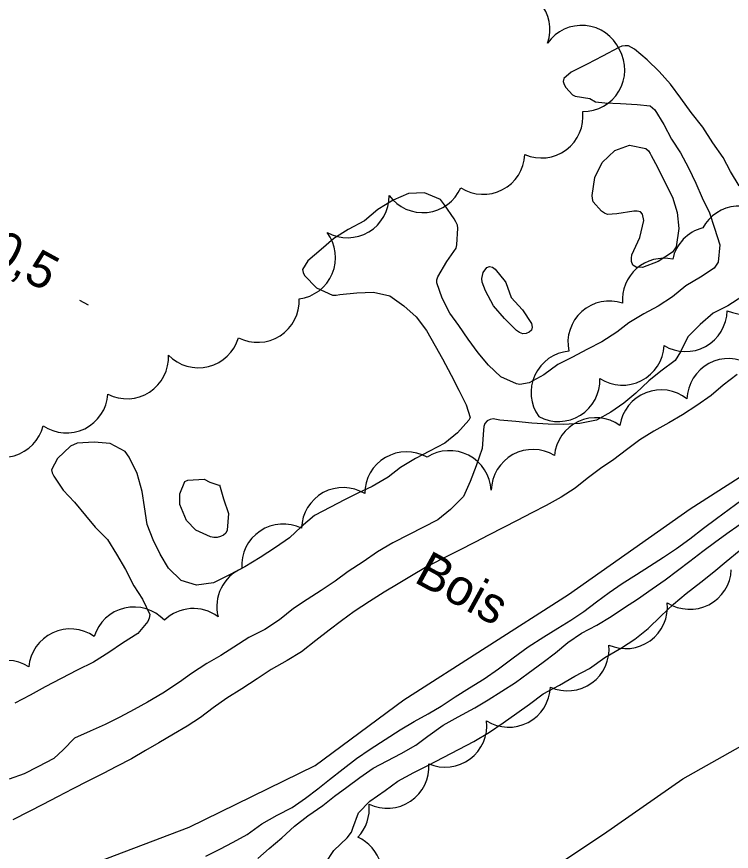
# Model space of a CAD drawing. Extents: x 219136 to 222520, y 5421589 to 5424530.
# Drawn here: x 221560.4 to 221619.8, y 5423320.3 to 5423389.8 of the extents above; entities that cross this region are included whole.
import ezdxf

# ---------------------------------------------------------------- set-up
doc = ezdxf.new("R2010")
doc.units = 0
for name, color, linetype in [('Level 1', 7, 'Continuous'), ('Level 2', 7, 'Continuous'), ('Level 22', 7, 'Continuous'), ('Level 3', 7, 'Continuous'), ('Level 4', 7, 'Continuous'), ('Level 44', 7, 'Continuous')]:
    doc.layers.add(name, color=color, linetype=linetype)

msp = doc.modelspace()

# ---------------------------------------------------------------- linework, layer by layer
at = {"layer": 'Level 1'}
for points in [[(221620.49, 5423375.67), (221619.79, 5423376.89), (221619.16, 5423378.03), (221618.3, 5423379.26), (221617.48, 5423380.56), (221616.5, 5423381.78), (221615.65, 5423382.99), (221614.78, 5423384.15), (221613.84, 5423385.19), (221612.84, 5423386.17), (221611.79, 5423387.07), (221611.3, 5423387.33), (221611, 5423387.35), (221610.74, 5423387.31), (221610.49, 5423387.2), (221609.13, 5423386.49), (221607.84, 5423385.82), (221606.53, 5423385.14), (221605.92, 5423384.63), (221605.85, 5423384.38), (221605.94, 5423384.12), (221606.08, 5423383.88), (221606.62, 5423383.26), (221606.85, 5423383.15), (221608.08, 5423382.95)], [(221608.08, 5423382.95), (221608.53, 5423382.69), (221609.33, 5423382.58), (221610.63, 5423382.53), (221612.02, 5423382.45), (221613.08, 5423382.34), (221613.29, 5423382.19), (221613.47, 5423382), (221614.24, 5423380.78), (221614.87, 5423379.56), (221615.61, 5423378.42), (221616.28, 5423377.18), (221616.9, 5423375.9), (221617.42, 5423374.69), (221618.04, 5423373.44), (221618.46, 5423372.17), (221618.9, 5423370.77), (221618.75, 5423369.34), (221618.42, 5423368.84), (221617.27, 5423368.09), (221616.06, 5423367.37), (221614.95, 5423366.45), (221613.77, 5423365.67), (221612.56, 5423365.03), (221611.31, 5423364.28), (221610.32, 5423363.5), (221609.07, 5423362.69), (221607.89, 5423362.08), (221606.57, 5423361.4), (221605.42, 5423360.81), (221604.25, 5423359.96), (221603.01, 5423359.27), (221602.24, 5423359.13), (221601.96, 5423359.21), (221600.67, 5423359.78), (221599.65, 5423360.74), (221598.79, 5423361.79), (221597.94, 5423362.91), (221597.16, 5423364.05), (221596.43, 5423365.07), (221595.79, 5423366.33), (221595.33, 5423367.62), (221595.33, 5423367.87), (221595.41, 5423368.12), (221596.17, 5423369.38), (221596.95, 5423370.48), (221597.01, 5423370.78), (221597.08, 5423372.16), (221597.05, 5423372.42), (221596.93, 5423372.69), (221596.77, 5423372.93), (221595.98, 5423374.09), (221595.63, 5423374.55), (221594.31, 5423375.1), (221592.98, 5423375.05), (221591.71, 5423374.48), (221590.43, 5423373.72), (221589.32, 5423372.78), (221587.96, 5423372.04), (221586.76, 5423371.29), (221585.71, 5423370.39), (221584.59, 5423369.43), (221584.17, 5423368.73), (221584.2, 5423368.47), (221584.32, 5423368.23)], [(221584.32, 5423368.23), (221585.33, 5423367.2), (221586.66, 5423366.58), (221586.96, 5423366.57), (221587.26, 5423366.63), (221588.68, 5423366.77), (221590.07, 5423366.83), (221591.43, 5423366.52), (221592.6, 5423365.68), (221593.63, 5423364.77), (221594.48, 5423363.64), (221595.21, 5423362.37), (221595.82, 5423361.27), (221596.52, 5423359.91), (221597.16, 5423358.66), (221597.78, 5423357.45), (221598.11, 5423356.41), (221598, 5423356.17), (221597.07, 5423355.12), (221595.99, 5423354.27), (221594.72, 5423353.58), (221593.56, 5423352.98), (221592.31, 5423352.24), (221591.3, 5423351.44), (221589.96, 5423350.65), (221588.83, 5423350.12), (221587.65, 5423349.54), (221586.48, 5423348.94), (221585.16, 5423348.25), (221584.04, 5423347.29), (221583.07, 5423346.39), (221581.91, 5423345.57), (221580.63, 5423344.74), (221579.37, 5423343.96), (221578.03, 5423343.27), (221576.75, 5423342.64), (221575.34, 5423342.44), (221574.07, 5423342.82), (221573.01, 5423343.85), (221572.31, 5423345.02), (221571.73, 5423346.21), (221571.23, 5423347.5), (221571.01, 5423348.96), (221570.8, 5423350.23), (221570.41, 5423351.73), (221569.74, 5423353.1), (221569.41, 5423353.57), (221568.15, 5423354.22), (221566.82, 5423354.35), (221565.39, 5423354.26), (221564.86, 5423354), (221563.77, 5423352.97), (221563.26, 5423352.05), (221563.33, 5423351.79), (221563.46, 5423351.52), (221564.23, 5423350.36), (221565.18, 5423349.34), (221566.09, 5423348.23), (221566.9, 5423347.27), (221567.94, 5423346.23), (221568.68, 5423345.01), (221569.42, 5423343.73), (221570.11, 5423342.39), (221570.84, 5423341.27), (221571.45, 5423339.99)], [(221613.97, 5423339.85), (221615.03, 5423340.86), (221616.08, 5423341.73), (221617.32, 5423342.69), (221618.4, 5423343.56), (221619.43, 5423344.4), (221620.5, 5423345.3)], [(221571.45, 5423339.99), (221571.4, 5423339.7), (221571.29, 5423339.42), (221570.45, 5423338.41), (221569.17, 5423337.62), (221568.05, 5423336.82), (221566.76, 5423336.04), (221565.4, 5423335.35), (221564.08, 5423334.67), (221562.74, 5423333.98), (221561.48, 5423333.27), (221560.21, 5423332.62)], [(221586.07, 5423319.29), (221586.76, 5423320.35), (221587.88, 5423321.41), (221588.24, 5423321.88), (221588.34, 5423322.2), (221588.82, 5423323.47), (221589.76, 5423324.45), (221591.05, 5423325.35), (221592.1, 5423326.13), (221593.41, 5423326.83), (221594.64, 5423327.46), (221595.86, 5423328.09), (221597.2, 5423328.78), (221598.42, 5423329.41), (221599.71, 5423330.21), (221600.87, 5423330.98), (221601.99, 5423331.77), (221603.04, 5423332.53), (221604.18, 5423333.38), (221605.54, 5423334.11), (221606.81, 5423334.85), (221608.05, 5423335.51), (221609.32, 5423336.42), (221610.71, 5423337.23), (221611.83, 5423337.94), (221612.94, 5423338.84), (221613.97, 5423339.85)]]:
    msp.add_lwpolyline(points, dxfattribs=at)
at = {"layer": 'Level 2'}
for points in [[(221613.71, 5423377.25), (221614.31, 5423375.98), (221614.94, 5423374.75), (221615.34, 5423373.45), (221615.47, 5423372.12), (221615.27, 5423370.6), (221614.96, 5423370.16), (221613.75, 5423369.39), (221612.46, 5423368.88), (221611.93, 5423368.9), (221611.66, 5423369.09), (221611.55, 5423369.38), (221611.54, 5423369.65), (221611.58, 5423369.95), (221612.23, 5423371.38), (221612.57, 5423372.81), (221612.46, 5423373.32), (221612.28, 5423373.53), (221612, 5423373.58), (221611.73, 5423373.57), (221610.33, 5423373.34), (221609.53, 5423373.31), (221609.29, 5423373.41), (221609.04, 5423373.58), (221608.36, 5423374.36), (221608.29, 5423374.62), (221608.28, 5423374.88), (221608.49, 5423376.37), (221609.1, 5423377.62), (221610.15, 5423378.63), (221611.37, 5423379.08), (221612.73, 5423378.78), (221612.96, 5423378.6), (221613.1, 5423378.37), (221613.18, 5423378.21), (221613.71, 5423377.25)], [(221601.52, 5423366.38), (221602.48, 5423365.37), (221603.23, 5423364.21), (221603.28, 5423363.93), (221603.21, 5423363.67), (221603.02, 5423363.5), (221602.77, 5423363.39), (221602.5, 5423363.36), (221602.22, 5423363.47), (221601.96, 5423363.65), (221600.96, 5423364.65), (221600.06, 5423365.69), (221599.39, 5423366.93), (221599.1, 5423367.66), (221599.09, 5423367.96), (221599.19, 5423368.47), (221599.49, 5423368.88), (221599.72, 5423368.97), (221599.98, 5423368.92), (221600.2, 5423368.75), (221601.03, 5423367.73), (221601.08, 5423367.63), (221601.52, 5423366.38)], [(221620.82, 5423366.5), (221619.57, 5423365.7), (221618.33, 5423365.07)], [(221618.33, 5423365.07), (221617.25, 5423364.14), (221616.23, 5423363.12), (221615.61, 5423361.86), (221615.18, 5423361.15), (221613.98, 5423360.24), (221612.99, 5423359.45), (221611.89, 5423358.43), (221610.89, 5423357.59), (221609.82, 5423356.83), (221608.62, 5423356.18), (221607.23, 5423355.9), (221605.91, 5423355.82), (221604.61, 5423355.83), (221603.25, 5423355.92), (221601.92, 5423356.05), (221600.57, 5423356.18), (221600.03, 5423356.28), (221599.77, 5423356.24), (221599.53, 5423356.12), (221599.34, 5423355.9), (221599.26, 5423355.64), (221599.23, 5423355.33), (221599.11, 5423353.81), (221598.6, 5423352.36), (221598.11, 5423351.07), (221597.55, 5423349.82), (221596.47, 5423348.74), (221595.42, 5423347.88), (221594.18, 5423347.24), (221593.04, 5423346.66), (221591.68, 5423345.96), (221590.39, 5423345.22), (221589.22, 5423344.39), (221587.95, 5423343.57), (221586.87, 5423342.77), (221585.71, 5423341.99), (221584.54, 5423341.25), (221583.42, 5423340.5), (221582.23, 5423339.55), (221581.02, 5423338.76), (221579.69, 5423338.08), (221578.43, 5423337.27), (221577.35, 5423336.59), (221576.2, 5423335.91), (221574.93, 5423335.08), (221573.91, 5423334.35), (221572.53, 5423333.45), (221571.27, 5423332.7), (221570.14, 5423332.08), (221568.95, 5423331.46), (221567.72, 5423330.83), (221566.49, 5423330.27), (221565.19, 5423329.69), (221564.25, 5423328.73), (221563.46, 5423328), (221562.14, 5423327.32), (221560.98, 5423326.73), (221559.74, 5423326.28)], [(221620.34, 5423359.98), (221619.17, 5423359.08), (221618.17, 5423358.24), (221616.98, 5423357.39), (221615.79, 5423356.61), (221614.65, 5423355.94), (221613.41, 5423355.27), (221612.24, 5423354.55), (221611.12, 5423353.71), (221610.06, 5423352.91), (221608.96, 5423352.16), (221607.85, 5423351.32), (221606.86, 5423350.51), (221605.68, 5423349.76), (221604.45, 5423349.08), (221603.24, 5423348.45), (221602.02, 5423347.83), (221600.9, 5423347.25), (221599.65, 5423346.61), (221598.53, 5423346.03), (221597.16, 5423345.33), (221595.78, 5423344.62), (221594.4, 5423343.9), (221593.24, 5423343.22), (221592.12, 5423342.55), (221590.96, 5423341.86), (221589.73, 5423341.09), (221588.46, 5423340.25), (221587.39, 5423339.48)], [(221577.57, 5423349.62), (221577.99, 5423348.39), (221577.89, 5423347.01), (221577.78, 5423346.78), (221577.57, 5423346.61), (221577.33, 5423346.48), (221577.06, 5423346.4), (221576.79, 5423346.4), (221576.51, 5423346.45), (221575.29, 5423347.02), (221574.5, 5423347.81), (221573.96, 5423349.15), (221573.96, 5423350.05), (221574.36, 5423351.08), (221574.62, 5423351.19), (221575.96, 5423351.26), (221576.45, 5423351.02), (221577.18, 5423350.76), (221577.25, 5423350.79), (221577.57, 5423349.62)], [(221599.27, 5423334.65), (221600.48, 5423335.47), (221601.69, 5423336.38), (221602.94, 5423337.29), (221604.24, 5423338.13), (221605.4, 5423338.87), (221606.49, 5423339.52), (221607.57, 5423340.24), (221608.62, 5423341.04), (221609.68, 5423341.84), (221610.77, 5423342.58), (221611.96, 5423343.33), (221613.05, 5423344.01), (221614.21, 5423344.77), (221615.28, 5423345.49), (221616.4, 5423346.3), (221617.54, 5423347.17), (221618.61, 5423348), (221619.68, 5423348.76), (221620.72, 5423349.54)], [(221617.47, 5423345.26), (221618.57, 5423346.06), (221619.68, 5423346.87), (221620.94, 5423347.76)], [(221581.37, 5423320.52), (221582.45, 5423321.41), (221583.5, 5423322.36), (221584.59, 5423323.23), (221585.86, 5423324.08), (221586.83, 5423324.88), (221587.86, 5423325.62), (221588.94, 5423326.43), (221590.03, 5423327.2), (221591.21, 5423327.82), (221592.38, 5423328.42), (221593.59, 5423329.11), (221594.59, 5423329.87), (221595.87, 5423330.77), (221597.1, 5423331.47), (221598.51, 5423332.22), (221599.62, 5423332.9), (221600.75, 5423333.6), (221601.88, 5423334.34), (221602.95, 5423335.11), (221604.18, 5423336.04), (221605.21, 5423336.8), (221606.25, 5423337.67), (221607.37, 5423338.45), (221608.66, 5423339.12), (221609.85, 5423339.84), (221610.96, 5423340.57), (221612.04, 5423341.27), (221613.27, 5423342.12), (221614.33, 5423342.88), (221615.37, 5423343.65), (221616.39, 5423344.44), (221617.47, 5423345.26)], [(221587.39, 5423339.48), (221586.39, 5423338.7), (221585.28, 5423337.82), (221584.06, 5423336.9), (221582.88, 5423336.17), (221581.56, 5423335.41), (221580.39, 5423334.65), (221579.12, 5423333.82), (221577.86, 5423333.03), (221576.71, 5423332.22), (221575.67, 5423331.43), (221574.57, 5423330.71), (221573.43, 5423330.03), (221572.2, 5423329.32), (221571.09, 5423328.68), (221569.92, 5423327.99), (221568.68, 5423327.34), (221567.56, 5423326.76), (221566.29, 5423326.11), (221565.04, 5423325.47), (221563.77, 5423324.82), (221562.55, 5423324.19), (221561.41, 5423323.6), (221560.05, 5423322.9)], [(221576.1, 5423319.87), (221577.27, 5423320.47), (221578.39, 5423321.05), (221579.56, 5423321.69), (221580.77, 5423322.56), (221582.04, 5423323.28), (221583.31, 5423323.94), (221584.41, 5423324.7), (221585.44, 5423325.48), (221586.41, 5423326.27), (221587.53, 5423327.16), (221588.65, 5423328.01), (221589.79, 5423328.77), (221591.04, 5423329.58), (221592.29, 5423330.38), (221593.45, 5423331.08), (221594.62, 5423331.72), (221595.7, 5423332.36), (221596.86, 5423333.14), (221598.07, 5423333.9), (221599.27, 5423334.65)], [(221580.45, 5423319.67), (221581.37, 5423320.52)]]:
    msp.add_lwpolyline(points, dxfattribs=at)
at = {"layer": 'Level 22'}
msp.add_lwpolyline([(221505.9, 5423267.93), (221515.38, 5423269.03), (221527.3, 5423270.7), (221536.06, 5423271.25), (221544.82, 5423273.64), (221553, 5423279.01), (221561.4, 5423284.66), (221567.61, 5423288.64), (221571.74, 5423291.82), (221577.37, 5423297.54), (221584.58, 5423303.83), (221593.43, 5423311.13), (221600.6, 5423316), (221609.2, 5423321.71), (221615.82, 5423326.32), (221623.04, 5423330.4), (221627.93, 5423336.12), (221630.38, 5423340.36), (221632.1, 5423342.78), (221634.29, 5423345.1), (221635.78, 5423347.14), (221636.82, 5423349.27), (221637.71, 5423351.08), (221638.9, 5423352.17)], dxfattribs=at)
at = {"layer": 'Level 3'}
msp.add_line((221565.61, 5423366.17), (221566.31, 5423365.78), dxfattribs=at)
at = {"layer": 'Level 4'}
msp.add_lwpolyline([(221554.39, 5423314.28), (221556.5, 5423315.08), (221566.31, 5423319.1), (221574.72, 5423322.29), (221585.22, 5423327.43), (221592.58, 5423332.89), (221606.31, 5423341.67), (221616.43, 5423348.8), (221624.97, 5423354.26), (221637.36, 5423362.04), (221645.96, 5423367.59), (221654.33, 5423371.9), (221659.06, 5423374.32), (221662.66, 5423376.17), (221662.91, 5423376.27)], dxfattribs=at)
at = {"layer": 'Level 44'}
for centre, start, end in [((221601.283, 5423388.694), 341.08453, 101.08453), ((221607.391, 5423385.576), 24.82537, 144.82538), ((221607.516, 5423385.332), 269.34855, 29.34855), ((221604.036, 5423381.467), 246.64722, 6.64723), ((221599.202, 5423378.442), 237.42789, 357.42789), ((221594.167, 5423376.92), 216.22819, 336.22819), ((221587.908, 5423374.828), 240.72991, 0.72991), ((221620.512, 5423370.533), 37.12502, 151.53741), ((221583.45, 5423369.719), 277.05603, 37.05603), ((221618.351, 5423368.835), 104.80334, 167.62749), ((221614.247, 5423366.189), 77.9905, 184.40433), ((221620.867, 5423368.469), 246.78269, 6.78269), ((221580.416, 5423366.118), 242.69731, 2.69731), ((221609.713, 5423362.632), 71.82546, 191.82546), ((221616.038, 5423365.351), 238.9102, 358.9102), ((221575.498, 5423363.999), 223.91619, 343.91619), ((221610.789, 5423362.553), 237.2185, 357.2185), ((221569.543, 5423361.421), 242.91105, 2.91105), ((221606.646, 5423358.473), 95.36209, 215.36209), ((221619.618, 5423357.836), 58.12587, 178.12587), ((221605.452, 5423359.524), 241.91526, 1.91526), ((221614.004, 5423355.234), 51.61192, 171.61192), ((221564.51, 5423358.578), 236.00595, 356.00595), ((221608.577, 5423352.912), 54.71987, 174.71987), ((221559.213, 5423356.547), 225.95225, 345.95225), ((221596.406, 5423350.174), 2.84926, 122.84926), ((221603.329, 5423350.269), 58.73489, 178.73489), ((221592.809, 5423350.076), 60.27335, 180.27335), ((221587.542, 5423347.102), 58.61898, 178.61898), ((221582.561, 5423344.071), 64.02046, 184.02046), ((221580.487, 5423340.652), 113.51158, 194.01591), ((221616.387, 5423343.891), 237.21456, 357.21456), ((221570.129, 5423337.153), 43.0857, 163.0857), ((221575.066, 5423337.028), 53.51158, 134.01591), ((221611.066, 5423340.617), 245.99261, 5.99261), ((221564.823, 5423335.327), 54.88421, 174.88421), ((221606.21, 5423337.106), 245.73937, 5.73937), ((221559.507, 5423332.717), 57.41891, 177.41891), ((221601.325, 5423334.078), 237.85062, 357.85062), ((221596.04, 5423330.749), 246.56801, 6.56801), ((221591.208, 5423327.318), 244.17997, 4.17997), ((221586.253, 5423323.848), 316.28577, 5.82512), ((221587.338, 5423318.294), 16.28577, 65.82512)]:
    msp.add_arc(centre, 3.464, start, end, dxfattribs=at)

# ---------------------------------------------------------------- texts
at = {"layer": 'Level 3'}
msp.add_text('10,5', height=3, rotation=331.383, dxfattribs=at).set_placement((221555.91, 5423370.58))
at = {"layer": 'Level 44'}
msp.add_text('Bois', height=3, rotation=331.35475, dxfattribs=at).set_placement((221593.34, 5423342.75))

doc.saveas('drawing.dxf')
